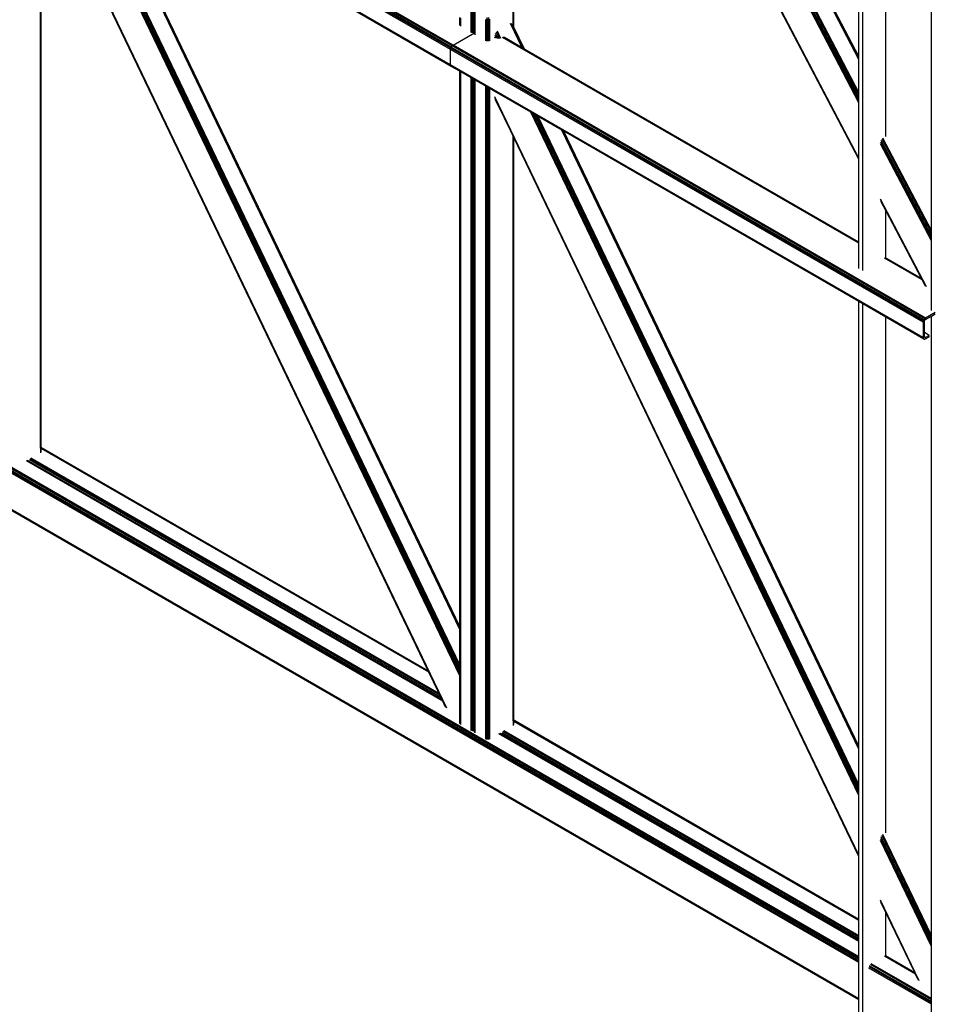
# Model space of a CAD drawing. Header units: millimetres. Extents: x 10 to 1250, y -62 to 528.
# Tile 520 of 656: x 603.36 to 605.5, y 503.76 to 506.07. Entities that reach past the tile are written whole.
import ezdxf

# ---------------------------------------------------------------- set-up
doc = ezdxf.new("R2010")
doc.units = ezdxf.units.MM
doc.header["$LTSCALE"] = 0.05

msp = doc.modelspace()

# ---------------------------------------------------------------- linework, layer by layer
at = {"color": 8}
for p, q in [((605.3218, 503.8627), (597.9541, 508.1165)), ((605.3218, 503.8657), (597.9545, 508.1193)), ((605.3218, 503.8693), (597.9557, 508.1221)), ((605.3218, 503.8729), (597.9576, 508.1246)), ((605.3218, 503.8759), (597.9597, 508.1264)), ((605.3218, 503.7779), (597.9541, 508.0317)), ((605.3218, 503.7759), (597.9545, 508.0294)), ((604.4149, 506.0392), (604.4149, 507.4703)), ((604.4221, 506.0385), (604.4221, 507.4659)), ((604.4225, 506.0387), (604.4225, 507.465)), ((604.4239, 506.0392), (604.4239, 507.4624)), ((605.3305, 505.4817), (605.3305, 507.4239)), ((605.3218, 505.8747), (604.5154, 507.4123)), ((605.3218, 505.8796), (604.5191, 507.4101)), ((605.3218, 505.8859), (604.5238, 507.4074)), ((605.3218, 505.8927), (604.5289, 507.4045)), ((605.3218, 505.8988), (604.5336, 507.4018)), ((605.3218, 505.7453), (604.4701, 507.3692)), ((605.3218, 505.7426), (604.4706, 507.3656)), ((605.3218, 505.976), (604.5916, 507.3683)), ((605.3218, 505.9806), (604.5951, 507.3663)), ((605.3218, 505.9831), (604.5969, 507.3652)), ((604.5125, 506.0558), (604.5125, 507.2855)), ((604.5139, 506.0529), (604.5139, 507.2828)), ((604.5143, 506.0519), (604.5143, 507.2819)), ((605.3218, 505.7424), (604.5143, 507.2819)), ((605.3218, 505.9831), (605.3218, 506.9467)), ((605.3846, 505.7956), (605.3846, 506.9104)), ((605.4914, 505.5921), (605.4914, 506.8488)), ((604.3664, 505.9994), (603.2607, 506.6377)), ((604.3668, 506.0022), (603.2612, 506.6405)), ((604.368, 506.005), (603.2624, 506.6433)), ((604.3699, 506.0075), (603.2643, 506.6458)), ((604.3721, 506.0093), (603.2664, 506.6476)), ((604.3664, 505.9635), (603.2607, 506.6019)), ((604.3668, 505.9613), (603.2612, 506.5996)), ((604.3574, 504.4577), (603.3645, 506.5268)), ((604.3551, 504.4596), (603.3649, 506.5229)), ((604.3881, 504.5332), (603.4488, 506.4906)), ((604.3881, 504.5384), (603.4523, 506.4886)), ((604.3881, 504.5452), (603.4568, 506.486)), ((604.3881, 504.5525), (603.4616, 506.4832)), ((604.3881, 504.5591), (603.466, 506.4807)), ((605.3218, 503.7752), (600.7192, 506.4325)), ((603.4068, 505.0691), (603.4068, 506.4353)), ((603.4082, 505.0682), (603.4082, 506.4324)), ((603.4087, 505.068), (603.4087, 506.4314)), ((604.3137, 504.5455), (603.4087, 506.4314)), ((604.3881, 504.6417), (603.5209, 506.449)), ((604.3881, 504.6467), (603.5242, 506.4471)), ((604.3881, 504.6493), (603.5259, 506.4461)), ((604.368, 505.9599), (603.5259, 506.4461)), ((604.417, 506.0574), (604.417, 506.1302)), ((604.4172, 506.0573), (604.4172, 506.1299)), ((604.4182, 506.0567), (604.4182, 506.1279)), ((604.4194, 506.056), (604.4194, 506.1256)), ((604.4206, 506.0553), (604.4206, 506.1233)), ((604.4217, 506.0547), (604.4217, 506.1213)), ((604.4219, 506.0545), (604.4219, 506.1209)), ((604.3881, 506.0562), (604.3881, 506.074)), ((604.3886, 506.0738), (604.3886, 506.0548)), ((604.39, 506.0536), (604.39, 506.073)), ((604.4509, 506.0655), (604.4488, 506.0695)), ((604.4488, 506.039), (604.4488, 506.0695)), ((604.4509, 506.0655), (604.4509, 506.0704)), ((604.4509, 506.0378), (604.4509, 506.0655)), ((604.4511, 506.0652), (604.4509, 506.0655)), ((604.4521, 506.0681), (604.4511, 506.0701)), ((604.4511, 506.0652), (604.4511, 506.0701)), ((604.4511, 506.0377), (604.4511, 506.0652)), ((604.4521, 506.0632), (604.4511, 506.0652)), ((604.4521, 506.0681), (604.4521, 506.0744)), ((604.4534, 506.0658), (604.4521, 506.0681)), ((604.4521, 506.0632), (604.4521, 506.0681)), ((604.4534, 506.0609), (604.4521, 506.0632)), ((604.4521, 506.0371), (604.4521, 506.0632)), ((604.4534, 506.0658), (604.4534, 506.0721)), ((604.4534, 506.0609), (604.4534, 506.0658)), ((604.4534, 506.0364), (604.4534, 506.0609)), ((604.4558, 506.0674), (604.4558, 506.0742)), ((604.4579, 506.0635), (604.4558, 506.0674)), ((604.4558, 506.0611), (604.4558, 506.0674)), ((604.4579, 506.0572), (604.4558, 506.0611)), ((604.4558, 506.0562), (604.4558, 506.0611)), ((604.4579, 506.0635), (604.4579, 506.0702)), ((604.4579, 506.0572), (604.4579, 506.0635)), ((604.534, 506.0033), (604.5069, 506.0599)), ((604.5373, 506.0014), (604.509, 506.0604)), ((604.3721, 506.0093), (604.4221, 506.0381)), ((604.417, 506.0384), (604.417, 506.0574)), ((604.4172, 506.0405), (604.4172, 506.0573)), ((604.4182, 506.0401), (604.4182, 506.0567)), ((604.4194, 506.0381), (604.4194, 506.056)), ((604.4206, 506.0401), (604.4206, 506.0553)), ((604.4217, 506.0405), (604.4217, 506.0547)), ((604.4219, 506.0384), (604.4219, 506.0545)), ((604.4221, 506.0381), (604.4221, 506.0385)), ((604.4221, 506.0381), (604.4225, 506.0384)), ((604.4221, 506.0366), (604.4221, 506.0381)), ((604.4225, 506.0384), (604.4239, 506.0392)), ((604.4225, 506.0384), (604.4225, 506.0387)), ((604.4225, 506.0352), (604.4225, 506.0384)), ((604.4239, 506.034), (604.4239, 506.0392)), ((604.4488, 506.0196), (604.4488, 506.039)), ((604.4509, 506.0188), (604.4509, 506.0378)), ((604.4511, 506.0209), (604.4511, 506.0377)), ((604.4521, 506.0205), (604.4521, 506.0371)), ((604.4579, 506.0523), (604.4558, 506.0562)), ((604.4558, 506.0373), (604.4558, 506.0562)), ((604.4579, 506.0381), (604.4558, 506.0373)), ((604.4558, 506.0349), (604.4558, 506.0373)), ((604.4579, 506.0523), (604.4579, 506.0572)), ((604.4579, 506.0381), (604.4579, 506.0523)), ((604.4579, 506.0356), (604.4579, 506.0381)), ((604.4777, 506.0242), (604.4718, 506.0365)), ((604.4811, 506.0244), (604.4736, 506.0399)), ((604.4838, 506.0254), (604.4758, 506.042)), ((604.5125, 506.0558), (604.5109, 506.0591)), ((604.5139, 506.0529), (604.5125, 506.0558)), ((604.5143, 506.0519), (604.5139, 506.0529)), ((604.539, 506.0004), (604.5143, 506.0519)), ((604.4534, 506.0185), (604.4534, 506.0364)), ((604.4558, 506.0349), (604.4579, 506.0356)), ((604.4558, 506.0188), (604.4558, 506.0349)), ((604.4579, 506.0338), (604.4579, 506.0356)), ((604.4579, 506.0196), (604.4579, 506.0338)), ((604.471, 506.0262), (604.4701, 506.0279)), ((604.4741, 506.0249), (604.4706, 506.0323)), ((605.3218, 505.5458), (604.4875, 506.0275)), ((605.3218, 505.5478), (604.49, 506.028)), ((604.534, 506.0033), (604.4928, 506.0271)), ((604.3664, 505.9994), (604.3668, 506.0022)), ((604.3664, 505.9635), (604.3664, 505.9994)), ((605.472, 505.3611), (604.3664, 505.9994)), ((604.3668, 506.0022), (604.368, 506.005)), ((605.4724, 505.3638), (604.3668, 506.0022)), ((604.368, 506.005), (604.3699, 506.0075)), ((605.4737, 505.3667), (604.368, 506.005)), ((604.3699, 506.0075), (604.3721, 506.0093)), ((605.4755, 505.3692), (604.3699, 506.0075)), ((605.4777, 505.3709), (604.3721, 506.0093)), ((604.5373, 506.0014), (604.534, 506.0033)), ((604.539, 506.0004), (604.5373, 506.0014)), ((605.3218, 505.5485), (604.539, 506.0004)), ((605.3218, 505.9806), (605.3218, 505.9831)), ((605.3218, 505.976), (605.3218, 505.9806)), ((605.3218, 505.8988), (605.3218, 505.976)), ((604.3668, 505.9613), (604.3664, 505.9635)), ((605.472, 505.3252), (604.3664, 505.9635)), ((604.368, 505.9599), (604.3668, 505.9613)), ((605.4724, 505.323), (604.3668, 505.9613)), ((604.3881, 505.9483), (604.368, 505.9599)), ((604.3886, 505.948), (604.3881, 505.9483)), ((604.3881, 504.6493), (604.3881, 505.9483)), ((604.39, 505.9472), (604.3886, 505.948)), ((604.3886, 504.6483), (604.3886, 505.948)), ((604.4149, 505.9328), (604.39, 505.9472)), ((604.39, 504.6454), (604.39, 505.9472)), ((604.4149, 504.4052), (604.4149, 505.9328)), ((604.417, 505.9316), (604.4149, 505.9328)), ((604.4172, 505.9315), (604.417, 505.9316)), ((604.417, 504.5892), (604.417, 505.9316)), ((604.4182, 505.9309), (604.4172, 505.9315)), ((604.4172, 504.5888), (604.4172, 505.9315)), ((604.4194, 505.9302), (604.4182, 505.9309)), ((604.4182, 504.5866), (604.4182, 505.9309)), ((604.4206, 505.9295), (604.4194, 505.9302)), ((604.4194, 504.5841), (604.4194, 505.9302)), ((604.4217, 505.9289), (604.4206, 505.9295)), ((604.4206, 504.5815), (604.4206, 505.9295)), ((604.4219, 505.9288), (604.4217, 505.9289)), ((604.4217, 504.5794), (604.4217, 505.9289)), ((604.4221, 505.9287), (604.4219, 505.9288)), ((604.4219, 504.579), (604.4219, 505.9288)), ((604.4221, 504.4044), (604.4221, 505.9287)), ((604.4225, 505.9284), (604.4221, 505.9287)), ((604.4225, 504.4046), (604.4225, 505.9284)), ((604.4239, 505.9276), (604.4225, 505.9284)), ((604.4239, 504.4052), (604.4239, 505.9276)), ((604.4488, 505.9132), (604.4239, 505.9276)), ((604.4488, 504.5227), (604.4488, 505.9132)), ((604.4491, 505.9131), (604.4488, 505.9132)), ((604.4491, 504.5222), (604.4491, 505.9131)), ((604.4503, 505.9124), (604.4491, 505.9131)), ((604.4503, 504.5196), (604.4503, 505.9124)), ((604.4509, 505.912), (604.4503, 505.9124)), ((604.4509, 504.5184), (604.4509, 505.912)), ((604.4511, 505.9119), (604.4509, 505.912)), ((604.4511, 504.518), (604.4511, 505.9119)), ((604.4514, 505.9118), (604.4511, 505.9119)), ((604.4514, 504.5175), (604.4514, 505.9118)), ((604.4516, 505.9116), (604.4514, 505.9118)), ((604.4516, 504.5171), (604.4516, 505.9116)), ((604.4521, 505.9113), (604.4516, 505.9116)), ((604.4521, 504.5159), (604.4521, 505.9113)), ((604.4534, 505.9106), (604.4521, 505.9113)), ((604.4534, 504.5133), (604.4534, 505.9106)), ((604.4558, 505.9092), (604.4534, 505.9106)), ((604.4558, 504.5082), (604.4558, 505.9092)), ((604.4579, 505.908), (604.4558, 505.9092)), ((604.4579, 504.5039), (604.4579, 505.908)), ((604.4701, 505.9009), (604.4579, 505.908)), ((604.5544, 505.8523), (604.4701, 505.9009)), ((605.3218, 505.8927), (605.3218, 505.8988)), ((605.3218, 504.1136), (604.4701, 505.8884)), ((605.3218, 504.1106), (604.4706, 505.8846)), ((604.5125, 505.797), (604.4718, 505.8818)), ((605.3218, 505.8859), (605.3218, 505.8927)), ((605.3218, 505.8796), (605.3218, 505.8859)), ((605.3218, 505.8747), (605.3218, 505.8796)), ((605.3218, 504.2531), (604.5544, 505.8523)), ((604.5579, 505.8502), (604.5544, 505.8523)), ((605.3218, 505.7453), (605.3218, 505.8747)), ((605.3218, 504.2584), (604.5579, 505.8502)), ((604.5624, 505.8476), (604.5579, 505.8502)), ((605.3218, 504.2652), (604.5624, 505.8476)), ((604.5673, 505.8448), (604.5624, 505.8476)), ((605.3218, 504.2724), (604.5673, 505.8448)), ((604.5716, 505.8423), (604.5673, 505.8448)), ((605.3218, 504.279), (604.5716, 505.8423)), ((604.6265, 505.8106), (604.5716, 505.8423)), ((605.3218, 504.3617), (604.6265, 505.8106)), ((604.6298, 505.8087), (604.6265, 505.8106)), ((605.3218, 504.3666), (604.6298, 505.8087)), ((604.6315, 505.8078), (604.6298, 505.8087)), ((605.3218, 504.3692), (604.6315, 505.8078)), ((605.3218, 505.4092), (604.6315, 505.8078)), ((604.5139, 505.7941), (604.5125, 505.797)), ((604.5125, 504.4307), (604.5125, 505.797)), ((604.5143, 505.7931), (604.5139, 505.7941)), ((604.5139, 504.4299), (604.5139, 505.7941)), ((605.3218, 504.1104), (604.5143, 505.7931)), ((604.5143, 504.4296), (604.5143, 505.7931)), ((605.4914, 505.5627), (605.3739, 505.7865)), ((605.4914, 505.5694), (605.3758, 505.7898)), ((605.4914, 505.5756), (605.378, 505.7918)), ((605.4914, 505.5515), (605.3723, 505.7785)), ((605.4914, 505.5564), (605.3727, 505.7826)), ((605.3218, 505.7426), (605.3218, 505.7453)), ((605.3218, 505.7424), (605.3218, 505.7426)), ((605.3218, 505.5485), (605.3218, 505.7424)), ((605.4801, 505.4436), (605.3723, 505.6491)), ((605.4776, 505.4455), (605.3727, 505.6455)), ((605.3846, 505.6227), (605.3739, 505.643)), ((605.3846, 505.5118), (605.3846, 505.6227)), ((605.468, 505.4637), (605.3846, 505.6227)), ((605.4914, 505.5756), (605.4914, 505.5921)), ((605.4914, 505.5694), (605.4914, 505.5756)), ((605.4914, 505.5627), (605.4914, 505.5694)), ((605.4914, 505.5564), (605.4914, 505.5627)), ((605.4914, 505.5515), (605.4914, 505.5564)), ((605.3218, 505.5478), (605.3218, 505.5485)), ((605.3218, 505.5458), (605.3218, 505.5478)), ((605.3218, 505.4867), (605.3218, 505.5458)), ((605.4914, 505.4371), (605.4914, 505.5515)), ((605.4697, 505.4604), (605.3816, 505.5112)), ((605.4682, 505.4632), (605.3838, 505.512)), ((605.4682, 505.4632), (605.468, 505.4637)), ((605.4697, 505.4604), (605.4682, 505.4632)), ((605.4764, 505.4476), (605.4697, 505.4604)), ((605.4914, 505.3888), (605.4914, 505.4371)), ((605.3218, 504.3692), (605.3218, 505.4092)), ((605.3305, 505.4042), (605.3218, 505.4092)), ((605.3305, 500.3694), (605.3305, 505.4042)), ((605.3846, 505.3729), (605.3305, 505.4042)), ((605.3846, 504.1659), (605.3846, 505.3729)), ((605.4737, 505.3215), (605.3846, 505.3729)), ((605.4755, 505.3692), (605.4737, 505.3667)), ((605.4777, 505.3709), (605.4755, 505.3692)), ((605.5, 505.3838), (605.4777, 505.3709)), ((605.4777, 505.3676), (605.4914, 505.3755)), ((605.4914, 505.3755), (605.5, 505.3805)), ((605.4914, 503.9434), (605.4914, 505.3755)), ((605.4724, 505.3638), (605.472, 505.3611)), ((605.472, 505.3611), (605.472, 505.3252)), ((605.4737, 505.3667), (605.4724, 505.3638)), ((605.4749, 505.3627), (605.4751, 505.3641)), ((605.4749, 505.3369), (605.4749, 505.3627)), ((605.4751, 505.3641), (605.4757, 505.3655)), ((605.4757, 505.3655), (605.4766, 505.3668)), ((605.4766, 505.3668), (605.4777, 505.3676)), ((605.472, 505.3252), (605.4724, 505.323)), ((605.4724, 505.323), (605.4737, 505.3215)), ((605.4864, 505.3303), (605.4749, 505.3369)), ((605.4749, 505.3269), (605.4749, 505.3369)), ((605.4751, 505.3257), (605.4749, 505.3269)), ((605.4777, 505.3252), (605.4749, 505.3269)), ((605.4757, 505.325), (605.4751, 505.3257)), ((605.4766, 505.3248), (605.4751, 505.3257)), ((605.4766, 505.3248), (605.4757, 505.325)), ((605.4777, 505.3252), (605.4766, 505.3248)), ((605.4864, 505.3303), (605.4777, 505.3252)), ((605.4777, 505.3219), (605.4864, 505.327)), ((605.4864, 505.327), (605.4864, 505.3303)), ((605.4737, 505.3215), (605.4755, 505.3212)), ((605.4755, 505.3212), (605.4777, 505.3219)), ((603.4082, 505.0682), (603.4068, 505.0691)), ((603.4068, 505.0683), (603.4068, 505.0691)), ((603.4082, 505.0675), (603.4068, 505.0683)), ((603.4068, 505.0663), (603.4068, 505.0683)), ((603.4082, 505.0655), (603.4068, 505.0663)), ((603.4068, 505.0663), (603.4068, 505.0554)), ((603.4087, 505.068), (603.4082, 505.0682)), ((603.4082, 505.0675), (603.4082, 505.0682)), ((603.4087, 505.0673), (603.4082, 505.0675)), ((603.4082, 505.0655), (603.4082, 505.0675)), ((603.4087, 505.0653), (603.4082, 505.0655)), ((603.4082, 505.0566), (603.4082, 505.0655)), ((604.3137, 504.5455), (603.4087, 505.068)), ((603.4087, 505.0673), (603.4087, 505.068)), ((604.3142, 504.5445), (603.4087, 505.0673)), ((603.4087, 505.0653), (603.4087, 505.0673)), ((603.4087, 505.058), (603.4087, 505.0653)), ((604.3156, 504.5417), (603.4087, 505.0653)), ((604.3481, 504.4739), (603.3739, 505.0364)), ((604.3467, 504.4767), (603.376, 505.0371)), ((603.3799, 505.0356), (603.3779, 505.0368)), ((604.3463, 504.4777), (603.3799, 505.0356)), ((604.3461, 504.4781), (603.38, 505.0359)), ((604.3437, 504.483), (603.3812, 505.0387)), ((604.3414, 504.4879), (603.3831, 505.0412)), ((604.3394, 504.4921), (603.3852, 505.0429)), ((604.3886, 504.6483), (604.3881, 504.6493)), ((604.3881, 504.6467), (604.3881, 504.6493)), ((604.3886, 504.6457), (604.3881, 504.6467)), ((604.3881, 504.6417), (604.3881, 504.6467)), ((604.3886, 504.6407), (604.3881, 504.6417)), ((604.3881, 504.5591), (604.3881, 504.6417)), ((604.39, 504.6454), (604.3886, 504.6483)), ((604.3886, 504.6457), (604.3886, 504.6483)), ((604.39, 504.6428), (604.3886, 504.6457)), ((604.3886, 504.6407), (604.3886, 504.6457)), ((604.39, 504.6378), (604.3886, 504.6407)), ((604.3886, 504.5581), (604.3886, 504.6407)), ((604.39, 504.6428), (604.39, 504.6454)), ((604.39, 504.6378), (604.39, 504.6428)), ((604.39, 504.5552), (604.39, 504.6378)), ((604.4172, 504.5888), (604.417, 504.5892)), ((604.417, 504.5866), (604.417, 504.5892)), ((604.4172, 504.5862), (604.417, 504.5866)), ((604.417, 504.5816), (604.417, 504.5866)), ((604.4182, 504.5866), (604.4172, 504.5888)), ((604.4172, 504.5862), (604.4172, 504.5888)), ((604.4182, 504.584), (604.4172, 504.5862)), ((604.4172, 504.5812), (604.4172, 504.5862)), ((604.4194, 504.5841), (604.4182, 504.5866)), ((604.4182, 504.584), (604.4182, 504.5866)), ((604.4172, 504.5812), (604.417, 504.5816)), ((604.417, 504.499), (604.417, 504.5816)), ((604.4182, 504.5791), (604.4172, 504.5812)), ((604.4172, 504.4986), (604.4172, 504.5812)), ((604.4194, 504.5815), (604.4182, 504.584)), ((604.4182, 504.5791), (604.4182, 504.584)), ((604.4194, 504.5765), (604.4182, 504.5791)), ((604.4182, 504.4964), (604.4182, 504.5791)), ((604.4206, 504.5815), (604.4194, 504.5841)), ((604.4194, 504.5815), (604.4194, 504.5841)), ((604.4206, 504.5789), (604.4194, 504.5815)), ((604.4194, 504.5765), (604.4194, 504.5815)), ((604.4206, 504.574), (604.4194, 504.5765)), ((604.4194, 504.4939), (604.4194, 504.5765)), ((604.4217, 504.5794), (604.4206, 504.5815)), ((604.4206, 504.5789), (604.4206, 504.5815)), ((604.4217, 504.5768), (604.4206, 504.5789)), ((604.4206, 504.574), (604.4206, 504.5789)), ((604.4217, 504.5718), (604.4206, 504.574)), ((604.4206, 504.4913), (604.4206, 504.574)), ((604.4219, 504.579), (604.4217, 504.5794)), ((604.4217, 504.5768), (604.4217, 504.5794)), ((604.4219, 504.5764), (604.4217, 504.5768)), ((604.4217, 504.5718), (604.4217, 504.5768)), ((604.4219, 504.5714), (604.4217, 504.5718)), ((604.4217, 504.4892), (604.4217, 504.5718)), ((604.4219, 504.5764), (604.4219, 504.579)), ((604.4219, 504.5714), (604.4219, 504.5764)), ((604.4219, 504.4888), (604.4219, 504.5714)), ((604.3142, 504.5445), (604.3137, 504.5455)), ((604.3156, 504.5417), (604.3142, 504.5445)), ((604.3394, 504.4921), (604.3156, 504.5417)), ((604.3886, 504.5581), (604.3881, 504.5591)), ((604.3881, 504.5525), (604.3881, 504.5591)), ((604.3886, 504.5515), (604.3881, 504.5525)), ((604.3881, 504.5452), (604.3881, 504.5525)), ((604.3886, 504.5442), (604.3881, 504.5452)), ((604.3881, 504.5384), (604.3881, 504.5452)), ((604.39, 504.5552), (604.3886, 504.5581)), ((604.3886, 504.5515), (604.3886, 504.5581)), ((604.39, 504.5486), (604.3886, 504.5515)), ((604.3886, 504.5442), (604.3886, 504.5515)), ((604.39, 504.5413), (604.3886, 504.5442)), ((604.3886, 504.5374), (604.3886, 504.5442)), ((604.39, 504.5486), (604.39, 504.5552)), ((604.39, 504.5413), (604.39, 504.5486)), ((604.39, 504.5345), (604.39, 504.5413)), ((604.3886, 504.5374), (604.3881, 504.5384)), ((604.3881, 504.5332), (604.3881, 504.5384)), ((604.3886, 504.5322), (604.3881, 504.5332)), ((604.3881, 504.44), (604.3881, 504.5332)), ((604.39, 504.5345), (604.3886, 504.5374)), ((604.3886, 504.5322), (604.3886, 504.5374)), ((604.39, 504.5293), (604.3886, 504.5322)), ((604.3886, 504.4397), (604.3886, 504.5322)), ((604.39, 504.5293), (604.39, 504.5345)), ((604.39, 504.4389), (604.39, 504.5293)), ((604.4491, 504.5222), (604.4488, 504.5227)), ((604.4488, 504.5202), (604.4488, 504.5227)), ((604.4509, 504.5158), (604.4488, 504.5202)), ((604.4488, 504.5152), (604.4488, 504.5202)), ((604.4503, 504.5196), (604.4491, 504.5222)), ((604.4509, 504.5184), (604.4503, 504.5196)), ((604.4511, 504.518), (604.4509, 504.5184)), ((604.4509, 504.5158), (604.4509, 504.5184)), ((604.4511, 504.5155), (604.4509, 504.5158)), ((604.4509, 504.5109), (604.4509, 504.5158)), ((604.4514, 504.5175), (604.4511, 504.518)), ((604.4511, 504.5155), (604.4511, 504.518)), ((604.4516, 504.5171), (604.4514, 504.5175)), ((604.4521, 504.5159), (604.4516, 504.5171)), ((604.4534, 504.5133), (604.4521, 504.5159)), ((604.4521, 504.5133), (604.4521, 504.5159)), ((604.4172, 504.4986), (604.417, 504.499)), ((604.417, 504.4924), (604.417, 504.499)), ((604.4182, 504.4964), (604.4172, 504.4986)), ((604.4172, 504.492), (604.4172, 504.4986)), ((604.4194, 504.4939), (604.4182, 504.4964)), ((604.4182, 504.4898), (604.4182, 504.4964)), ((604.4206, 504.4913), (604.4194, 504.4939)), ((604.4194, 504.4873), (604.4194, 504.4939)), ((604.4509, 504.5109), (604.4488, 504.5152)), ((604.4488, 504.4325), (604.4488, 504.5152)), ((604.4511, 504.5105), (604.4509, 504.5109)), ((604.4509, 504.4282), (604.4509, 504.5109)), ((604.4521, 504.5133), (604.4511, 504.5155)), ((604.4511, 504.5105), (604.4511, 504.5155)), ((604.4521, 504.5083), (604.4511, 504.5105)), ((604.4511, 504.4278), (604.4511, 504.5105)), ((604.4534, 504.5108), (604.4521, 504.5133)), ((604.4521, 504.5083), (604.4521, 504.5133)), ((604.4534, 504.5058), (604.4521, 504.5083)), ((604.4521, 504.4257), (604.4521, 504.5083)), ((604.4534, 504.5108), (604.4534, 504.5133)), ((604.4534, 504.5058), (604.4534, 504.5108)), ((604.4534, 504.4231), (604.4534, 504.5058)), ((604.4579, 504.5039), (604.4558, 504.5082)), ((604.4558, 504.5057), (604.4558, 504.5082)), ((604.4579, 504.5013), (604.4558, 504.5057)), ((604.4558, 504.5007), (604.4558, 504.5057)), ((604.4579, 504.4964), (604.4558, 504.5007)), ((604.4558, 504.418), (604.4558, 504.5007)), ((604.4579, 504.5013), (604.4579, 504.5039)), ((604.4579, 504.4964), (604.4579, 504.5013)), ((604.4579, 504.4137), (604.4579, 504.4964)), ((604.3414, 504.4879), (604.3394, 504.4921)), ((604.3437, 504.483), (604.3414, 504.4879)), ((604.3461, 504.4781), (604.3437, 504.483)), ((604.3463, 504.4777), (604.3461, 504.4781)), ((604.3467, 504.4767), (604.3463, 504.4777)), ((604.3481, 504.4739), (604.3467, 504.4767)), ((604.354, 504.4616), (604.3481, 504.4739)), ((604.4172, 504.492), (604.417, 504.4924)), ((604.417, 504.4851), (604.417, 504.4924)), ((604.4172, 504.4847), (604.417, 504.4851)), ((604.417, 504.4783), (604.417, 504.4851)), ((604.4172, 504.4779), (604.417, 504.4783)), ((604.417, 504.473), (604.417, 504.4783)), ((604.4172, 504.4727), (604.417, 504.473)), ((604.417, 504.4233), (604.417, 504.473)), ((604.4182, 504.4898), (604.4172, 504.492)), ((604.4172, 504.4847), (604.4172, 504.492)), ((604.4182, 504.4826), (604.4172, 504.4847)), ((604.4172, 504.4779), (604.4172, 504.4847)), ((604.4182, 504.4758), (604.4172, 504.4779)), ((604.4172, 504.4727), (604.4172, 504.4779)), ((604.4172, 504.4232), (604.4172, 504.4727)), ((604.4182, 504.4705), (604.4172, 504.4727)), ((604.4194, 504.4873), (604.4182, 504.4898)), ((604.4182, 504.4826), (604.4182, 504.4898)), ((604.4182, 504.4758), (604.4182, 504.4826)), ((604.4194, 504.48), (604.4182, 504.4826)), ((604.4182, 504.4705), (604.4182, 504.4758)), ((604.4194, 504.4732), (604.4182, 504.4758)), ((604.4182, 504.4226), (604.4182, 504.4705)), ((604.4194, 504.468), (604.4182, 504.4705)), ((604.4206, 504.4847), (604.4194, 504.4873)), ((604.4194, 504.48), (604.4194, 504.4873)), ((604.4194, 504.4732), (604.4194, 504.48)), ((604.4206, 504.4775), (604.4194, 504.48)), ((604.4194, 504.468), (604.4194, 504.4732)), ((604.4206, 504.4707), (604.4194, 504.4732)), ((604.4217, 504.4892), (604.4206, 504.4913)), ((604.4206, 504.4847), (604.4206, 504.4913)), ((604.4217, 504.4826), (604.4206, 504.4847)), ((604.4206, 504.4775), (604.4206, 504.4847)), ((604.4217, 504.4753), (604.4206, 504.4775)), ((604.4206, 504.4707), (604.4206, 504.4775)), ((604.4217, 504.4685), (604.4206, 504.4707)), ((604.4206, 504.4654), (604.4206, 504.4707)), ((604.4219, 504.4888), (604.4217, 504.4892)), ((604.4217, 504.4826), (604.4217, 504.4892)), ((604.4219, 504.4822), (604.4217, 504.4826)), ((604.4217, 504.4753), (604.4217, 504.4826)), ((604.4219, 504.4749), (604.4217, 504.4753)), ((604.4217, 504.4685), (604.4217, 504.4753)), ((604.4219, 504.4822), (604.4219, 504.4888)), ((604.4219, 504.4749), (604.4219, 504.4822)), ((604.4219, 504.4681), (604.4219, 504.4749)), ((604.4194, 504.4219), (604.4194, 504.468)), ((604.4206, 504.4654), (604.4194, 504.468)), ((604.4217, 504.4632), (604.4206, 504.4654)), ((604.4206, 504.4212), (604.4206, 504.4654)), ((604.4219, 504.4681), (604.4217, 504.4685)), ((604.4217, 504.4632), (604.4217, 504.4685)), ((604.4219, 504.4629), (604.4217, 504.4632)), ((604.4217, 504.4206), (604.4217, 504.4632)), ((604.4219, 504.4629), (604.4219, 504.4681)), ((604.4219, 504.4205), (604.4219, 504.4629)), ((604.3881, 504.4222), (604.3881, 504.44)), ((604.3886, 504.4397), (604.3886, 504.4207)), ((604.39, 504.4195), (604.39, 504.4389)), ((604.4509, 504.4282), (604.4488, 504.4325)), ((604.4488, 504.4259), (604.4488, 504.4325)), ((604.4509, 504.4216), (604.4488, 504.4259)), ((604.4488, 504.4187), (604.4488, 504.4259)), ((604.4511, 504.4278), (604.4509, 504.4282)), ((604.4509, 504.4216), (604.4509, 504.4282)), ((604.4521, 504.4257), (604.4511, 504.4278)), ((604.4511, 504.4212), (604.4511, 504.4278)), ((604.4534, 504.4231), (604.4521, 504.4257)), ((604.4521, 504.4191), (604.4521, 504.4257)), ((604.5139, 504.4299), (604.5125, 504.4307)), ((604.5125, 504.43), (604.5125, 504.4307)), ((604.5139, 504.4292), (604.5125, 504.43)), ((604.5125, 504.428), (604.5125, 504.43)), ((604.5139, 504.4272), (604.5125, 504.428)), ((604.5125, 504.428), (604.5125, 504.4171)), ((604.5143, 504.4296), (604.5139, 504.4299)), ((604.5139, 504.4292), (604.5139, 504.4299)), ((604.5143, 504.4289), (604.5139, 504.4292)), ((604.5139, 504.4272), (604.5139, 504.4292)), ((604.5143, 504.4269), (604.5139, 504.4272)), ((604.5139, 504.4183), (604.5139, 504.4272)), ((605.3218, 503.9634), (604.5143, 504.4296)), ((604.5143, 504.4289), (604.5143, 504.4296)), ((605.3218, 503.9627), (604.5143, 504.4289)), ((604.5143, 504.4269), (604.5143, 504.4289)), ((604.5143, 504.4197), (604.5143, 504.4269)), ((605.3218, 503.9607), (604.5143, 504.4269)), ((604.417, 504.4044), (604.417, 504.4233)), ((604.4172, 504.4065), (604.4172, 504.4232)), ((604.4182, 504.4061), (604.4182, 504.4226)), ((604.4194, 504.4041), (604.4194, 504.4219)), ((604.4206, 504.4061), (604.4206, 504.4212)), ((604.4217, 504.4065), (604.4217, 504.4206)), ((604.4219, 504.4044), (604.4219, 504.4205)), ((604.4221, 504.4026), (604.4221, 504.4044)), ((604.4225, 504.4046), (604.4225, 504.4011)), ((604.4239, 504.3999), (604.4239, 504.4052)), ((604.4509, 504.4144), (604.4488, 504.4187)), ((604.4488, 504.4119), (604.4488, 504.4187)), ((604.4509, 504.4076), (604.4488, 504.4119)), ((604.4488, 504.4066), (604.4488, 504.4119)), ((604.45, 504.4043), (604.4488, 504.4066)), ((604.4488, 504.4049), (604.4488, 504.4066)), ((604.4488, 504.3856), (604.4488, 504.4049)), ((604.4511, 504.4212), (604.4509, 504.4216)), ((604.4509, 504.4144), (604.4509, 504.4216)), ((604.4511, 504.414), (604.4509, 504.4144)), ((604.4509, 504.4076), (604.4509, 504.4144)), ((604.4509, 504.4039), (604.4509, 504.4076)), ((604.4511, 504.4072), (604.4509, 504.4076)), ((604.4509, 504.3848), (604.4509, 504.4039)), ((604.4521, 504.4191), (604.4511, 504.4212)), ((604.4511, 504.414), (604.4511, 504.4212)), ((604.4521, 504.4118), (604.4511, 504.414)), ((604.4511, 504.4072), (604.4511, 504.414)), ((604.4511, 504.4038), (604.4511, 504.4072)), ((604.4521, 504.405), (604.4511, 504.4072)), ((604.4511, 504.3869), (604.4511, 504.4038)), ((604.4534, 504.4165), (604.4521, 504.4191)), ((604.4521, 504.4118), (604.4521, 504.4191)), ((604.4534, 504.4093), (604.4521, 504.4118)), ((604.4521, 504.405), (604.4521, 504.4118)), ((604.4531, 504.403), (604.4521, 504.405)), ((604.4521, 504.4034), (604.4521, 504.405)), ((604.4521, 504.3865), (604.4521, 504.4034)), ((604.4534, 504.4165), (604.4534, 504.4231)), ((604.4534, 504.4093), (604.4534, 504.4165)), ((604.4534, 504.4029), (604.4534, 504.4093)), ((604.4534, 504.3845), (604.4534, 504.4029)), ((604.4579, 504.4137), (604.4558, 504.418)), ((604.4558, 504.4114), (604.4558, 504.418)), ((604.4579, 504.4071), (604.4558, 504.4114)), ((604.4558, 504.4042), (604.4558, 504.4114)), ((604.4567, 504.4023), (604.4558, 504.4042)), ((604.4558, 504.4025), (604.4558, 504.4042)), ((604.4558, 504.3848), (604.4558, 504.4025)), ((604.4579, 504.4071), (604.4579, 504.4137)), ((604.4579, 504.4024), (604.4579, 504.4071)), ((604.4579, 504.3856), (604.4579, 504.4024)), ((605.3218, 503.9183), (604.4868, 504.4004)), ((605.3218, 503.9218), (604.4887, 504.4029)), ((605.3218, 503.9249), (604.4909, 504.4046)), ((605.3218, 503.9117), (604.4795, 504.398)), ((605.3218, 503.9137), (604.4817, 504.3988)), ((604.4856, 504.3973), (604.4835, 504.3984)), ((605.3218, 503.9147), (604.4856, 504.3975)), ((605.3218, 503.9145), (604.4856, 504.3973)), ((605.3218, 504.3666), (605.3218, 504.3692)), ((605.3218, 504.3617), (605.3218, 504.3666)), ((605.3218, 504.279), (605.3218, 504.3617)), ((605.3218, 504.2724), (605.3218, 504.279)), ((605.3218, 504.2652), (605.3218, 504.2724)), ((605.3218, 504.2584), (605.3218, 504.2652)), ((605.3218, 504.2531), (605.3218, 504.2584)), ((605.3218, 504.1136), (605.3218, 504.2531)), ((605.4914, 503.8998), (605.3723, 504.1479)), ((605.4914, 503.9051), (605.3727, 504.1523)), ((605.4914, 503.9119), (605.3739, 504.1565)), ((605.4914, 503.9191), (605.3758, 504.1599)), ((605.4914, 503.9257), (605.378, 504.162)), ((605.3218, 504.1106), (605.3218, 504.1136)), ((605.3218, 504.1104), (605.3218, 504.1106)), ((605.3218, 503.9634), (605.3218, 504.1104)), ((605.463, 503.8194), (605.3723, 504.0085)), ((605.4607, 503.8212), (605.3727, 504.0046)), ((605.3846, 503.9796), (605.3739, 504.0018)), ((605.3218, 503.9627), (605.3218, 503.9634)), ((605.3218, 503.9607), (605.3218, 503.9627)), ((605.3846, 503.8778), (605.3846, 503.9796)), ((605.4522, 503.8388), (605.3846, 503.9796)), ((605.3218, 503.9249), (605.3218, 503.9607)), ((605.4914, 503.9257), (605.4914, 503.9434)), ((605.3218, 503.9218), (605.3218, 503.9249)), ((605.3218, 503.9183), (605.3218, 503.9218)), ((605.3218, 503.9147), (605.3218, 503.9183)), ((605.4914, 503.9191), (605.4914, 503.9257)), ((605.4914, 503.9119), (605.4914, 503.9191)), ((605.3218, 503.9145), (605.3218, 503.9147)), ((605.3218, 503.9137), (605.3218, 503.9145)), ((605.3218, 503.9117), (605.3218, 503.9137)), ((605.3218, 503.8759), (605.3218, 503.9117)), ((605.4914, 503.9051), (605.4914, 503.9119)), ((605.4914, 503.8998), (605.4914, 503.9051)), ((605.4914, 503.803), (605.4914, 503.8998)), ((605.3218, 503.8729), (605.3218, 503.8759)), ((605.3218, 503.8693), (605.3218, 503.8729)), ((605.4537, 503.8356), (605.3816, 503.8772)), ((605.4524, 503.8384), (605.3838, 503.8779)), ((605.3218, 503.8657), (605.3218, 503.8693)), ((605.3218, 503.8627), (605.3218, 503.8657)), ((605.3218, 503.7779), (605.3218, 503.8627)), ((605.4914, 503.7649), (605.3449, 503.8494)), ((605.4914, 503.7679), (605.3453, 503.8522)), ((605.4914, 503.7714), (605.3466, 503.855)), ((605.4914, 503.775), (605.3484, 503.8575)), ((605.4914, 503.778), (605.3506, 503.8593)), ((605.4524, 503.8384), (605.4522, 503.8388)), ((605.4537, 503.8356), (605.4524, 503.8384)), ((605.4596, 503.8233), (605.4537, 503.8356)), ((605.4914, 503.778), (605.4914, 503.803)), ((605.3218, 503.7759), (605.3218, 503.7779)), ((605.3218, 503.7752), (605.3218, 503.7759)), ((605.3218, 500.3744), (605.3218, 503.7752)), ((605.4914, 503.775), (605.4914, 503.778)), ((605.4914, 503.7714), (605.4914, 503.775)), ((605.4914, 503.7679), (605.4914, 503.7714)), ((605.4914, 503.7649), (605.4914, 503.7679)), ((605.4914, 503.68), (605.4914, 503.7649))]:
    msp.add_line(p, q, dxfattribs=at)

doc.saveas('drawing.dxf')
